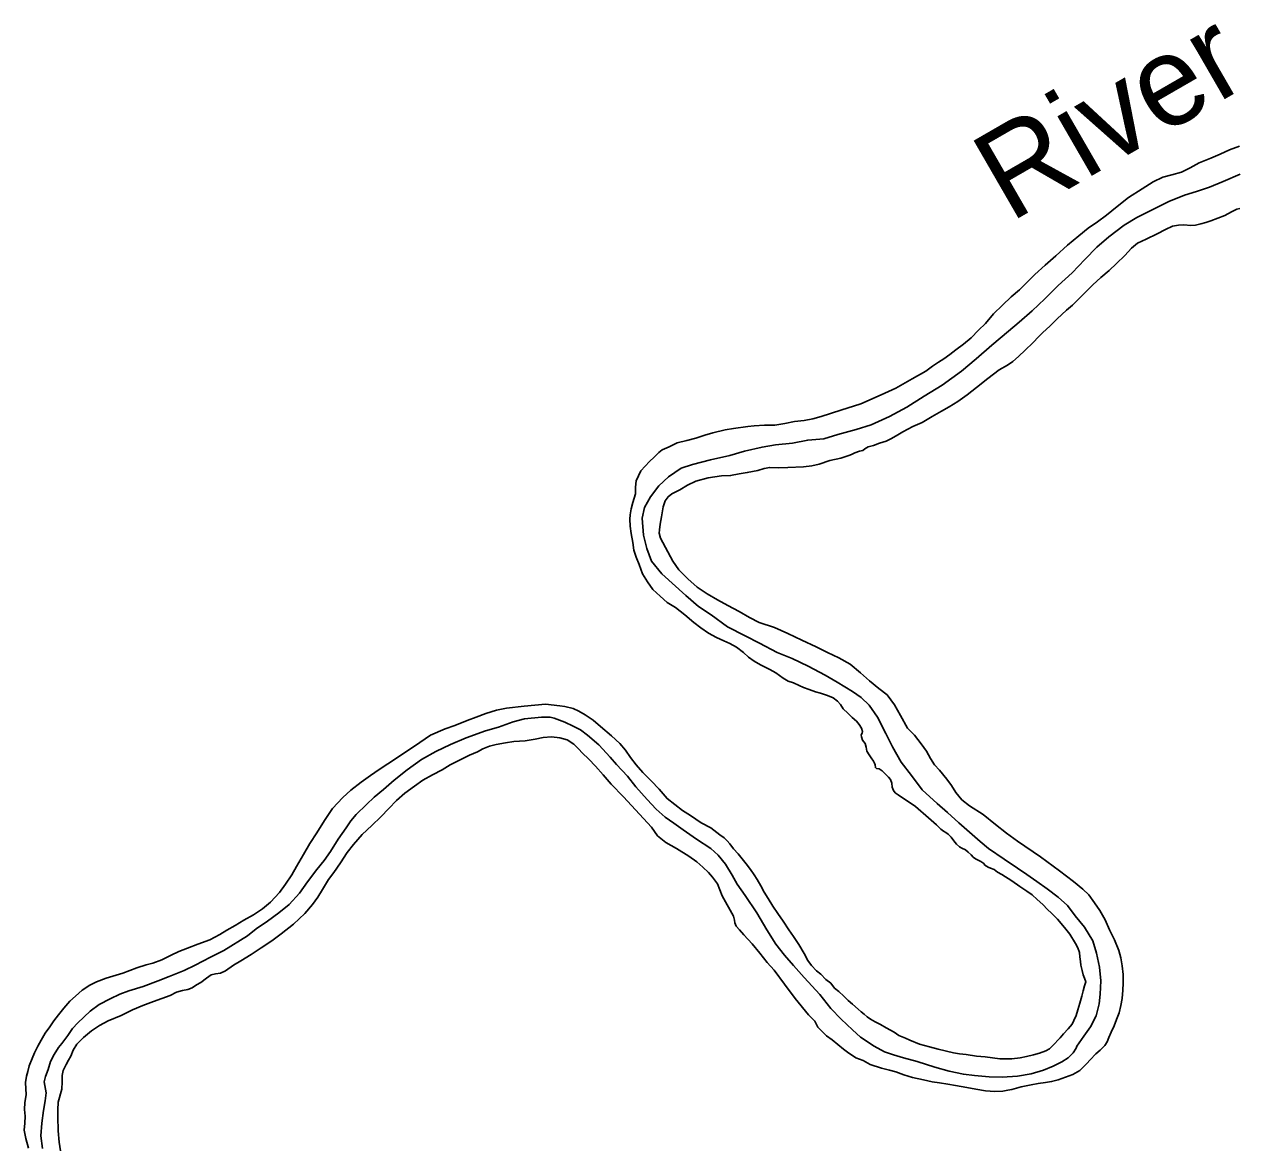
# Model space of a CAD drawing. Extents: x -939622 to -934222, y 1383701 to 1385301.
# Drawn here: x -936198.79 to -936177.33, y 1384616.94 to 1384636.75 of the extents above; entities that cross this region are included whole.
import ezdxf

# ---------------------------------------------------------------- set-up
doc = ezdxf.new("R2010")
doc.units = 0
doc.layers.add('2', color=7, linetype='Continuous')
doc.layers.add('9', color=7, linetype='Continuous')

msp = doc.modelspace()

# ---------------------------------------------------------------- linework, layer by layer
at = {"layer": '2'}
for points in [[(-936177.291, 1384634.1), (-936177.589, 1384633.973), (-936177.835, 1384633.873), (-936178.063, 1384633.795), (-936178.276, 1384633.729), (-936178.551, 1384633.616), (-936178.869, 1384633.461), (-936179.117, 1384633.334), (-936179.342, 1384633.198), (-936179.614, 1384632.995), (-936179.823, 1384632.812), (-936180.036, 1384632.589), (-936180.261, 1384632.358), (-936180.51, 1384632.131), (-936180.747, 1384631.895), (-936180.967, 1384631.685), (-936181.2, 1384631.486), (-936181.388, 1384631.325), (-936181.685, 1384631.075), (-936181.958, 1384630.838), (-936182.219, 1384630.617), (-936182.558, 1384630.372), (-936182.877, 1384630.172), (-936183.188, 1384629.982), (-936183.491, 1384629.813), (-936183.818, 1384629.668), (-936184.082, 1384629.585), (-936184.403, 1384629.494), (-936184.653, 1384629.423), (-936184.937, 1384629.397), (-936185.208, 1384629.344), (-936185.507, 1384629.314), (-936185.746, 1384629.274), (-936186.055, 1384629.201), (-936186.314, 1384629.128), (-936186.656, 1384629.051), (-936186.977, 1384628.969), (-936187.173, 1384628.9), (-936187.401, 1384628.747), (-936187.569, 1384628.592), (-936187.717, 1384628.397), (-936187.827, 1384628.203), (-936187.867, 1384628.018), (-936187.841, 1384627.718), (-936187.783, 1384627.479), (-936187.699, 1384627.257), (-936187.519, 1384627.032), (-936187.095, 1384626.649), (-936186.872, 1384626.456), (-936186.646, 1384626.306), (-936186.359, 1384626.097), (-936186.043, 1384625.939), (-936185.792, 1384625.804), (-936185.479, 1384625.639), (-936185.213, 1384625.538), (-936184.929, 1384625.402), (-936184.628, 1384625.24), (-936184.416, 1384625.116), (-936184.148, 1384624.949), (-936183.994, 1384624.844), (-936183.85, 1384624.708), (-936183.704, 1384624.497), (-936183.554, 1384624.208), (-936183.437, 1384623.972), (-936183.288, 1384623.704), (-936183.101, 1384623.468), (-936182.914, 1384623.214), (-936182.649, 1384622.974), (-936182.466, 1384622.813), (-936182.266, 1384622.629), (-936182.079, 1384622.464), (-936181.89, 1384622.298), (-936181.741, 1384622.177), (-936181.463, 1384621.984), (-936181.231, 1384621.83), (-936181.062, 1384621.717), (-936180.886, 1384621.591), (-936180.706, 1384621.463), (-936180.508, 1384621.315), (-936180.346, 1384621.168), (-936180.207, 1384620.986), (-936180.046, 1384620.785), (-936179.898, 1384620.541), (-936179.832, 1384620.327), (-936179.777, 1384620.077), (-936179.756, 1384619.834), (-936179.767, 1384619.598), (-936179.782, 1384619.426), (-936179.836, 1384619.216), (-936179.94, 1384619.019), (-936180.056, 1384618.855), (-936180.181, 1384618.679)], [(-936183.58, 1384618.581), (-936183.761, 1384618.682), (-936184.002, 1384618.838), (-936184.148, 1384618.97), (-936184.345, 1384619.158), (-936184.527, 1384619.347), (-936184.725, 1384619.591), (-936184.999, 1384619.891), (-936185.187, 1384620.109), (-936185.348, 1384620.286), (-936185.5, 1384620.484), (-936185.66, 1384620.734), (-936185.837, 1384621.04), (-936186.044, 1384621.345), (-936186.184, 1384621.547), (-936186.272, 1384621.703), (-936186.394, 1384621.9), (-936186.52, 1384622.057), (-936186.651, 1384622.175), (-936186.907, 1384622.339), (-936187.139, 1384622.508), (-936187.308, 1384622.621), (-936187.457, 1384622.73), (-936187.615, 1384622.871), (-936187.775, 1384623.042), (-936187.979, 1384623.266), (-936188.125, 1384623.452), (-936188.32, 1384623.661), (-936188.433, 1384623.789), (-936188.631, 1384624.007), (-936188.833, 1384624.18), (-936188.953, 1384624.271), (-936189.085, 1384624.341), (-936189.235, 1384624.41), (-936189.424, 1384624.481), (-936189.494, 1384624.496), (-936189.647, 1384624.496), (-936189.946, 1384624.469), (-936190.148, 1384624.413), (-936190.403, 1384624.324), (-936190.637, 1384624.254), (-936190.978, 1384624.135), (-936191.253, 1384624.013), (-936191.512, 1384623.891), (-936191.765, 1384623.748), (-936192.019, 1384623.567), (-936192.249, 1384623.383), (-936192.44, 1384623.219), (-936192.606, 1384623.082), (-936192.742, 1384622.951), (-936192.921, 1384622.775), (-936193.019, 1384622.665), (-936193.101, 1384622.539), (-936193.241, 1384622.343), (-936193.376, 1384622.124), (-936193.49, 1384621.966), (-936193.616, 1384621.802), (-936193.784, 1384621.584), (-936193.923, 1384621.386), (-936194.108, 1384621.186), (-936194.291, 1384621.037), (-936194.493, 1384620.893), (-936194.688, 1384620.756), (-936194.846, 1384620.632), (-936195.262, 1384620.369), (-936195.497, 1384620.254), (-936195.771, 1384620.11), (-936195.962, 1384620.018), (-936196.229, 1384619.911), (-936196.424, 1384619.837), (-936196.687, 1384619.736), (-936196.942, 1384619.657), (-936197.099, 1384619.599), (-936197.27, 1384619.514), (-936197.467, 1384619.416), (-936197.625, 1384619.301), (-936197.845, 1384619.094), (-936197.94, 1384618.993), (-936198.019, 1384618.87), (-936198.128, 1384618.724), (-936198.185, 1384618.655), (-936198.264, 1384618.535), (-936198.325, 1384618.406), (-936198.371, 1384618.266), (-936198.417, 1384618.146), (-936198.44, 1384618.049)], [(-936183.58, 1384618.581), (-936183.419, 1384618.526), (-936183.246, 1384618.473), (-936183.005, 1384618.406), (-936182.693, 1384618.308), (-936182.436, 1384618.235), (-936182.186, 1384618.184), (-936181.987, 1384618.158), (-936181.732, 1384618.14), (-936181.497, 1384618.13), (-936181.23, 1384618.148), (-936180.988, 1384618.189), (-936180.767, 1384618.254), (-936180.595, 1384618.328), (-936180.446, 1384618.4), (-936180.334, 1384618.472), (-936180.243, 1384618.564), (-936180.191, 1384618.644), (-936180.181, 1384618.679)], [(-936198.469, 1384616.868), (-936198.501, 1384617.096), (-936198.479, 1384617.316), (-936198.454, 1384617.539), (-936198.422, 1384617.714), (-936198.407, 1384617.856), (-936198.44, 1384618.049)]]:
    msp.add_lwpolyline(points, dxfattribs=at)
at = {"layer": '9'}
for points in [[(-936177.305, 1384634.596), (-936177.479, 1384634.532), (-936177.647, 1384634.453), (-936177.807, 1384634.386), (-936178.017, 1384634.299), (-936178.175, 1384634.215), (-936178.329, 1384634.139), (-936178.498, 1384634.087), (-936178.661, 1384634.048), (-936178.829, 1384633.963), (-936179.026, 1384633.84), (-936179.263, 1384633.686), (-936179.467, 1384633.527), (-936179.653, 1384633.375), (-936179.813, 1384633.255), (-936179.98, 1384633.146), (-936180.146, 1384633.012), (-936180.347, 1384632.848), (-936180.552, 1384632.656), (-936180.741, 1384632.492), (-936180.921, 1384632.328), (-936181.056, 1384632.193), (-936181.195, 1384632.055), (-936181.343, 1384631.929), (-936181.494, 1384631.784), (-936181.65, 1384631.63), (-936181.796, 1384631.462), (-936181.918, 1384631.34), (-936182.05, 1384631.205), (-936182.181, 1384631.094), (-936182.318, 1384630.992), (-936182.426, 1384630.91), (-936182.534, 1384630.833), (-936182.628, 1384630.778), (-936182.73, 1384630.708), (-936182.847, 1384630.616), (-936183.091, 1384630.483), (-936183.379, 1384630.314), (-936183.641, 1384630.199), (-936183.998, 1384630.04), (-936184.354, 1384629.929), (-936184.701, 1384629.813), (-936184.85, 1384629.774), (-936185.002, 1384629.746), (-936185.169, 1384629.728), (-936185.345, 1384629.69), (-936185.521, 1384629.662), (-936185.701, 1384629.664), (-936185.887, 1384629.648), (-936185.995, 1384629.64), (-936186.249, 1384629.603), (-936186.395, 1384629.579), (-936186.615, 1384629.525), (-936186.757, 1384629.483), (-936186.917, 1384629.432), (-936187.075, 1384629.389), (-936187.245, 1384629.349), (-936187.389, 1384629.28), (-936187.51, 1384629.224), (-936187.571, 1384629.176), (-936187.652, 1384629.098), (-936187.736, 1384629.019), (-936187.811, 1384628.938), (-936187.886, 1384628.854), (-936187.933, 1384628.764), (-936187.972, 1384628.679), (-936187.982, 1384628.564), (-936187.984, 1384628.449), (-936188.029, 1384628.294), (-936188.057, 1384628.181), (-936188.077, 1384628.078), (-936188.086, 1384628), (-936188.075, 1384627.874), (-936188.058, 1384627.748), (-936188.031, 1384627.589), (-936188.01, 1384627.449), (-936187.969, 1384627.33), (-936187.919, 1384627.2), (-936187.859, 1384627.033), (-936187.769, 1384626.893), (-936187.676, 1384626.758), (-936187.548, 1384626.637), (-936187.421, 1384626.527), (-936187.273, 1384626.44), (-936187.112, 1384626.308), (-936186.953, 1384626.17), (-936186.829, 1384626.075), (-936186.691, 1384625.982), (-936186.553, 1384625.909), (-936186.424, 1384625.848), (-936186.317, 1384625.798), (-936186.2, 1384625.734), (-936186.074, 1384625.642), (-936185.986, 1384625.558), (-936185.884, 1384625.49), (-936185.771, 1384625.426)], [(-936177.297, 1384633.491), (-936177.348, 1384633.483), (-936177.445, 1384633.434), (-936177.562, 1384633.369), (-936177.687, 1384633.322), (-936177.811, 1384633.275), (-936177.9, 1384633.244), (-936177.986, 1384633.223), (-936178.078, 1384633.201), (-936178.162, 1384633.195), (-936178.289, 1384633.205), (-936178.381, 1384633.201), (-936178.486, 1384633.182), (-936178.61, 1384633.122), (-936178.757, 1384633.044), (-936178.954, 1384632.952), (-936179.105, 1384632.88), (-936179.215, 1384632.791), (-936179.33, 1384632.66), (-936179.478, 1384632.519), (-936179.608, 1384632.396), (-936179.753, 1384632.273), (-936179.895, 1384632.144), (-936180.086, 1384631.955), (-936180.256, 1384631.786), (-936180.364, 1384631.697), (-936180.526, 1384631.54), (-936180.659, 1384631.411), (-936180.781, 1384631.301), (-936180.853, 1384631.229), (-936180.96, 1384631.119), (-936181.09, 1384630.991), (-936181.209, 1384630.877), (-936181.313, 1384630.789), (-936181.407, 1384630.722), (-936181.553, 1384630.638), (-936181.755, 1384630.485), (-936181.953, 1384630.327), (-936182.119, 1384630.197), (-936182.282, 1384630.082), (-936182.438, 1384629.988), (-936182.57, 1384629.911), (-936182.74, 1384629.813), (-936182.913, 1384629.71), (-936183.081, 1384629.637), (-936183.255, 1384629.546), (-936183.375, 1384629.475), (-936183.466, 1384629.423), (-936183.549, 1384629.377), (-936183.67, 1384629.342), (-936183.777, 1384629.305), (-936183.869, 1384629.28), (-936183.928, 1384629.245), (-936183.966, 1384629.213), (-936184.022, 1384629.205), (-936184.105, 1384629.174), (-936184.164, 1384629.142), (-936184.211, 1384629.125), (-936184.351, 1384629.08), (-936184.544, 1384629.036), (-936184.737, 1384628.974), (-936184.868, 1384628.942), (-936185.014, 1384628.927), (-936185.29, 1384628.916), (-936185.449, 1384628.91), (-936185.609, 1384628.915), (-936185.71, 1384628.896), (-936185.82, 1384628.862), (-936186.007, 1384628.824), (-936186.148, 1384628.803), (-936186.303, 1384628.77), (-936186.465, 1384628.766), (-936186.698, 1384628.733), (-936186.914, 1384628.67), (-936187.062, 1384628.598), (-936187.197, 1384628.52), (-936187.338, 1384628.445), (-936187.408, 1384628.397), (-936187.459, 1384628.326), (-936187.494, 1384628.216), (-936187.523, 1384628.043), (-936187.545, 1384627.91), (-936187.559, 1384627.813), (-936187.563, 1384627.75), (-936187.541, 1384627.666), (-936187.321, 1384627.254), (-936187.216, 1384627.105), (-936187.059, 1384626.945), (-936186.894, 1384626.798), (-936186.718, 1384626.679), (-936186.531, 1384626.575), (-936186.353, 1384626.471)], [(-936186.353, 1384626.471), (-936186.153, 1384626.368), (-936185.969, 1384626.258), (-936185.794, 1384626.174), (-936185.526, 1384626.083), (-936185.288, 1384625.975), (-936185.04, 1384625.861), (-936184.789, 1384625.742), (-936184.587, 1384625.639), (-936184.388, 1384625.548), (-936184.185, 1384625.435), (-936184.002, 1384625.283), (-936183.843, 1384625.142), (-936183.682, 1384625.007), (-936183.536, 1384624.892), (-936183.403, 1384624.717), (-936183.296, 1384624.529), (-936183.176, 1384624.305), (-936183.048, 1384624.178), (-936182.934, 1384624.029), (-936182.839, 1384623.897), (-936182.765, 1384623.768), (-936182.694, 1384623.656), (-936182.606, 1384623.563), (-936182.477, 1384623.4), (-936182.397, 1384623.292), (-936182.318, 1384623.168), (-936182.213, 1384623.037), (-936182.08, 1384622.931), (-936181.837, 1384622.778), (-936181.616, 1384622.598), (-936181.421, 1384622.449), (-936181.226, 1384622.303), (-936180.819, 1384622.025), (-936180.485, 1384621.782), (-936180.24, 1384621.593), (-936180.075, 1384621.455), (-936179.969, 1384621.357), (-936179.867, 1384621.214), (-936179.772, 1384621.076), (-936179.678, 1384620.914), (-936179.602, 1384620.734), (-936179.511, 1384620.56), (-936179.438, 1384620.37), (-936179.399, 1384620.239), (-936179.376, 1384620.099), (-936179.358, 1384619.949), (-936179.361, 1384619.795), (-936179.365, 1384619.669), (-936179.38, 1384619.524), (-936179.399, 1384619.399), (-936179.433, 1384619.269), (-936179.479, 1384619.152), (-936179.52, 1384619.042), (-936179.57, 1384618.929), (-936179.614, 1384618.834), (-936179.644, 1384618.757), (-936179.675, 1384618.708)], [(-936185.771, 1384625.426), (-936185.605, 1384625.339), (-936185.501, 1384625.28), (-936185.374, 1384625.189), (-936185.285, 1384625.135), (-936185.19, 1384625.103), (-936185.092, 1384625.059), (-936185.01, 1384625.023), (-936184.912, 1384624.988), (-936184.803, 1384624.947), (-936184.714, 1384624.92), (-936184.59, 1384624.883), (-936184.489, 1384624.842), (-936184.409, 1384624.779), (-936184.361, 1384624.721), (-936184.31, 1384624.645), (-936184.229, 1384624.567), (-936184.151, 1384624.491), (-936184.076, 1384624.425), (-936184.029, 1384624.367), (-936183.987, 1384624.305), (-936183.97, 1384624.243), (-936183.978, 1384624.215), (-936183.992, 1384624.185), (-936183.987, 1384624.152), (-936183.967, 1384624.089), (-936183.925, 1384624.031), (-936183.905, 1384623.968), (-936183.89, 1384623.897), (-936183.854, 1384623.832), (-936183.816, 1384623.779), (-936183.775, 1384623.721), (-936183.755, 1384623.682), (-936183.748, 1384623.653), (-936183.74, 1384623.605), (-936183.719, 1384623.591), (-936183.676, 1384623.583), (-936183.624, 1384623.549), (-936183.586, 1384623.512), (-936183.537, 1384623.466), (-936183.508, 1384623.437), (-936183.477, 1384623.393), (-936183.45, 1384623.328), (-936183.444, 1384623.258), (-936183.424, 1384623.199), (-936183.389, 1384623.158), (-936183.34, 1384623.127), (-936183.034, 1384622.92), (-936182.804, 1384622.718), (-936182.661, 1384622.592), (-936182.583, 1384622.519), (-936182.536, 1384622.479), (-936182.497, 1384622.457), (-936182.456, 1384622.431), (-936182.403, 1384622.373), (-936182.353, 1384622.309), (-936182.308, 1384622.251), (-936182.255, 1384622.205), (-936182.212, 1384622.179), (-936182.148, 1384622.149), (-936182.101, 1384622.111), (-936182.048, 1384622.062), (-936182.011, 1384622.022), (-936181.97, 1384621.99), (-936181.922, 1384621.968), (-936181.876, 1384621.943), (-936181.826, 1384621.909), (-936181.804, 1384621.883), (-936181.779, 1384621.862), (-936181.745, 1384621.843), (-936181.703, 1384621.829), (-936181.639, 1384621.805), (-936181.58, 1384621.759), (-936181.503, 1384621.714), (-936181.33, 1384621.601), (-936181.188, 1384621.504), (-936181.062, 1384621.422), (-936180.972, 1384621.356), (-936180.879, 1384621.276), (-936180.782, 1384621.183), (-936180.698, 1384621.096), (-936180.629, 1384621.033), (-936180.523, 1384620.926), (-936180.457, 1384620.847), (-936180.372, 1384620.748), (-936180.305, 1384620.663), (-936180.202, 1384620.496), (-936180.16, 1384620.419), (-936180.133, 1384620.339), (-936180.124, 1384620.258), (-936180.115, 1384620.174), (-936180.109, 1384620.114), (-936180.084, 1384620.019), (-936180.066, 1384619.942), (-936180.046, 1384619.882), (-936180.022, 1384619.817), (-936180.041, 1384619.747), (-936180.067, 1384619.659), (-936180.093, 1384619.561), (-936180.128, 1384619.439), (-936180.162, 1384619.321)], [(-936182.63, 1384618.625), (-936182.785, 1384618.667), (-936182.961, 1384618.717), (-936183.132, 1384618.783), (-936183.211, 1384618.819), (-936183.324, 1384618.868), (-936183.411, 1384618.925), (-936183.552, 1384619.006), (-936183.653, 1384619.06), (-936183.745, 1384619.11), (-936183.825, 1384619.158), (-936183.884, 1384619.198), (-936183.94, 1384619.247), (-936183.99, 1384619.287), (-936184.046, 1384619.333), (-936184.148, 1384619.425), (-936184.22, 1384619.488), (-936184.301, 1384619.566), (-936184.385, 1384619.644), (-936184.466, 1384619.707), (-936184.532, 1384619.792), (-936184.616, 1384619.861), (-936184.707, 1384619.95), (-936184.781, 1384620.011), (-936184.872, 1384620.106), (-936184.936, 1384620.194), (-936184.998, 1384620.318), (-936185.094, 1384620.477), (-936185.19, 1384620.617), (-936185.269, 1384620.738), (-936185.375, 1384620.89), (-936185.467, 1384621.028), (-936185.553, 1384621.157), (-936185.64, 1384621.289), (-936185.707, 1384621.403), (-936185.769, 1384621.515), (-936185.83, 1384621.63), (-936185.882, 1384621.712), (-936185.951, 1384621.803), (-936186.027, 1384621.902), (-936186.097, 1384621.993), (-936186.17, 1384622.083), (-936186.251, 1384622.17), (-936186.318, 1384622.255), (-936186.365, 1384622.313), (-936186.418, 1384622.365), (-936186.492, 1384622.419), (-936186.653, 1384622.539), (-936186.822, 1384622.632), (-936187.01, 1384622.76), (-936187.152, 1384622.85), (-936187.425, 1384623.059), (-936187.566, 1384623.222), (-936187.704, 1384623.373), (-936187.851, 1384623.518), (-936187.974, 1384623.657), (-936188.069, 1384623.783), (-936188.158, 1384623.915), (-936188.259, 1384624.031), (-936188.406, 1384624.17), (-936188.604, 1384624.333), (-936188.732, 1384624.443), (-936188.871, 1384624.539), (-936188.985, 1384624.604), (-936189.086, 1384624.651), (-936189.231, 1384624.684), (-936189.322, 1384624.699), (-936189.572, 1384624.725), (-936189.952, 1384624.694), (-936190.266, 1384624.655), (-936190.439, 1384624.624), (-936190.632, 1384624.562), (-936190.8, 1384624.498), (-936190.96, 1384624.44), (-936191.176, 1384624.353), (-936191.348, 1384624.289), (-936191.608, 1384624.182), (-936191.704, 1384624.115), (-936191.894, 1384623.987), (-936192.362, 1384623.673), (-936192.518, 1384623.574), (-936192.669, 1384623.465), (-936192.833, 1384623.35), (-936193.016, 1384623.204), (-936193.156, 1384623.075), (-936193.34, 1384622.881), (-936193.485, 1384622.668), (-936193.617, 1384622.455), (-936193.742, 1384622.266), (-936193.854, 1384622.069), (-936193.975, 1384621.859), (-936194.062, 1384621.711), (-936194.173, 1384621.547), (-936194.281, 1384621.395), (-936194.437, 1384621.227), (-936194.576, 1384621.11), (-936194.74, 1384621.004), (-936194.908, 1384620.907), (-936195.063, 1384620.813), (-936195.21, 1384620.729), (-936195.333, 1384620.652)], [(-936184.232, 1384618.573), (-936184.303, 1384618.627), (-936184.405, 1384618.707), (-936184.508, 1384618.79), (-936184.604, 1384618.865), (-936184.678, 1384618.931), (-936184.757, 1384619.018), (-936184.815, 1384619.121), (-936184.925, 1384619.234), (-936185.158, 1384619.523), (-936185.351, 1384619.774), (-936185.532, 1384620.023), (-936185.655, 1384620.159), (-936185.785, 1384620.322), (-936185.92, 1384620.492), (-936186.065, 1384620.651), (-936186.146, 1384620.735), (-936186.206, 1384620.802), (-936186.229, 1384620.859), (-936186.231, 1384620.907), (-936186.252, 1384620.978), (-936186.449, 1384621.337), (-936186.536, 1384621.548), (-936186.619, 1384621.668), (-936186.694, 1384621.749), (-936186.794, 1384621.844), (-936186.9, 1384621.939), (-936187.042, 1384622.039), (-936187.261, 1384622.178), (-936187.448, 1384622.282), (-936187.594, 1384622.399), (-936187.702, 1384622.554), (-936188.198, 1384623.088), (-936188.411, 1384623.311), (-936188.556, 1384623.48), (-936188.688, 1384623.634), (-936188.807, 1384623.753), (-936188.925, 1384623.866), (-936188.988, 1384623.932), (-936189.073, 1384624.022), (-936189.19, 1384624.096), (-936189.32, 1384624.133), (-936189.471, 1384624.148), (-936189.615, 1384624.139), (-936189.755, 1384624.109), (-936189.934, 1384624.081), (-936190.135, 1384624.067), (-936190.281, 1384624.043), (-936190.445, 1384624.012), (-936190.567, 1384623.983), (-936190.685, 1384623.939), (-936190.776, 1384623.882), (-936190.921, 1384623.828), (-936191.259, 1384623.654), (-936191.403, 1384623.564), (-936191.571, 1384623.476), (-936191.741, 1384623.382), (-936191.893, 1384623.28), (-936192.06, 1384623.156), (-936192.21, 1384623.023), (-936192.346, 1384622.882), (-936192.487, 1384622.735), (-936192.646, 1384622.581), (-936192.814, 1384622.424), (-936192.969, 1384622.246), (-936193.081, 1384622.103), (-936193.2, 1384621.924), (-936193.319, 1384621.753), (-936193.41, 1384621.626), (-936193.515, 1384621.45), (-936193.599, 1384621.314), (-936193.693, 1384621.184), (-936193.828, 1384621.025), (-936194.031, 1384620.84), (-936194.246, 1384620.665), (-936194.413, 1384620.541), (-936194.603, 1384620.416), (-936194.778, 1384620.301), (-936194.963, 1384620.191), (-936195.089, 1384620.114), (-936195.236, 1384620.014), (-936195.321, 1384619.969), (-936195.408, 1384619.959), (-936195.488, 1384619.941), (-936195.567, 1384619.884), (-936195.669, 1384619.807), (-936195.745, 1384619.765), (-936195.821, 1384619.711), (-936195.901, 1384619.684), (-936195.994, 1384619.665), (-936196.097, 1384619.633), (-936196.212, 1384619.575), (-936196.508, 1384619.472), (-936196.695, 1384619.399), (-936196.875, 1384619.322), (-936197.078, 1384619.224), (-936197.309, 1384619.127), (-936197.464, 1384619.043), (-936197.605, 1384618.95), (-936197.744, 1384618.833), (-936197.863, 1384618.714)], [(-936195.333, 1384620.652), (-936195.512, 1384620.56), (-936195.723, 1384620.482), (-936195.903, 1384620.415), (-936196.06, 1384620.351), (-936196.192, 1384620.289), (-936196.357, 1384620.207), (-936196.517, 1384620.149), (-936196.633, 1384620.118), (-936196.802, 1384620.063), (-936197.051, 1384619.968), (-936197.342, 1384619.881), (-936197.513, 1384619.82), (-936197.634, 1384619.761), (-936197.769, 1384619.672), (-936197.888, 1384619.564), (-936197.983, 1384619.476), (-936198.089, 1384619.349), (-936198.184, 1384619.233), (-936198.267, 1384619.125), (-936198.341, 1384619.022), (-936198.42, 1384618.911), (-936198.49, 1384618.788), (-936198.549, 1384618.677), (-936198.611, 1384618.563), (-936198.652, 1384618.462), (-936198.707, 1384618.333), (-936198.73, 1384618.23), (-936198.754, 1384618.151), (-936198.77, 1384618.036)], [(-936180.162, 1384619.321), (-936180.191, 1384619.22), (-936180.23, 1384619.134), (-936180.263, 1384619.067), (-936180.335, 1384618.988), (-936180.415, 1384618.898), (-936180.476, 1384618.826), (-936180.611, 1384618.685)], [(-936197.863, 1384618.714), (-936197.925, 1384618.609), (-936197.969, 1384618.505), (-936198.008, 1384618.431), (-936198.053, 1384618.354), (-936198.106, 1384618.252), (-936198.12, 1384618.158), (-936198.122, 1384618.05)], [(-936184.232, 1384618.573), (-936184.09, 1384618.472), (-936183.96, 1384618.424), (-936183.832, 1384618.354), (-936183.633, 1384618.29), (-936183.491, 1384618.254), (-936183.379, 1384618.223), (-936183.24, 1384618.172), (-936183.085, 1384618.127), (-936182.889, 1384618.084), (-936182.738, 1384618.051), (-936182.606, 1384618.03), (-936182.461, 1384618.009), (-936182.323, 1384617.982), (-936182.127, 1384617.95), (-936181.967, 1384617.921), (-936181.792, 1384617.892), (-936181.627, 1384617.88), (-936181.486, 1384617.886), (-936181.399, 1384617.903), (-936181.327, 1384617.914), (-936181.166, 1384617.96), (-936180.984, 1384617.997), (-936180.864, 1384618.018), (-936180.735, 1384618.036), (-936180.625, 1384618.053), (-936180.508, 1384618.086), (-936180.38, 1384618.131), (-936180.252, 1384618.179), (-936180.128, 1384618.251), (-936180.001, 1384618.371), (-936179.946, 1384618.435), (-936179.843, 1384618.543), (-936179.764, 1384618.611), (-936179.687, 1384618.691), (-936179.644, 1384618.757)], [(-936182.63, 1384618.625), (-936182.36, 1384618.559), (-936182.254, 1384618.543), (-936182.137, 1384618.531), (-936181.956, 1384618.505), (-936181.803, 1384618.49), (-936181.543, 1384618.454), (-936181.327, 1384618.456), (-936181.184, 1384618.471), (-936181.067, 1384618.497), (-936180.945, 1384618.527), (-936180.837, 1384618.554), (-936180.727, 1384618.598), (-936180.665, 1384618.633), (-936180.611, 1384618.685)], [(-936198.715, 1384616.874), (-936198.761, 1384617.048), (-936198.791, 1384617.194), (-936198.779, 1384617.318), (-936198.773, 1384617.442), (-936198.785, 1384617.562), (-936198.784, 1384617.685), (-936198.76, 1384617.821), (-936198.77, 1384618.036)], [(-936198.127, 1384617.92), (-936198.122, 1384618.05)], [(-936198.193, 1384617.692), (-936198.127, 1384617.92)], [(-936198.15, 1384616.83), (-936198.174, 1384616.98), (-936198.194, 1384617.181), (-936198.199, 1384617.427), (-936198.196, 1384617.551), (-936198.193, 1384617.692)]]:
    msp.add_lwpolyline(points, dxfattribs=at)

# ---------------------------------------------------------------- texts
msp.add_text('River', height=1.584, rotation=30, dxfattribs=at).set_placement((-936181.362, 1384633.235))

doc.saveas('drawing.dxf')
